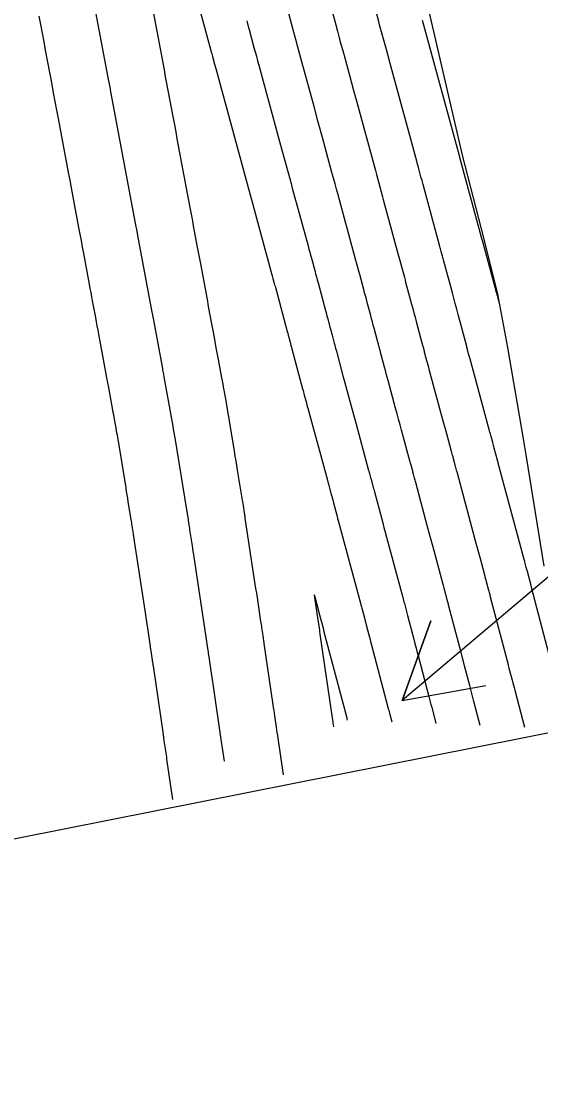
# Model space of a CAD drawing. Extents: x 954385 to 988206, y 1868364 to 1924553.
# Drawn here: x 958217.6 to 958254.3, y 1918080.6 to 1918156.3 of the extents above; entities that cross this region are included whole.
import ezdxf

# ---------------------------------------------------------------- set-up
doc = ezdxf.new("R2010")
doc.units = 0
for name, color, linetype in [('24', 7, 'Continuous'), ('26', 7, 'Continuous'), ('6', 7, 'Continuous'), ('7', 7, 'Continuous'), ('Default', 7, 'Continuous')]:
    doc.layers.add(name, color=color, linetype=linetype)

msp = doc.modelspace()

# ---------------------------------------------------------------- linework, layer by layer
at = {"layer": '24'}
for points in [[(958225.599, 1918244.1), (958228.083, 1918234.409), (958230.687, 1918224.745), (958233.07, 1918215.031), (958235.601, 1918205.35), (958237.811, 1918195.597), (958239.935, 1918185.825), (958241.899, 1918176.017), (958244.103, 1918166.263), (958246.474, 1918156.547), (958248.733, 1918146.805), (958250.264, 1918140.861), (958251.233, 1918136.968), (958251.932, 1918133.211), (958253.053, 1918126.744), (958253.258, 1918125.487), (958254.502, 1918117.751)], [(958256.319, 1918106.238), (958171.777, 1918089.484), (958168.005, 1918092.381), (958167.013, 1918098.437), (958166.816, 1918099.614), (958165.542, 1918106.832), (958165.391, 1918108.017), (958164.309, 1918114.062), (958163.581, 1918117.562), (958162.887, 1918121.253), (958162.486, 1918127.45), (958159.669, 1918137.067), (958157.957, 1918146.932), (958156.623, 1918156.881), (958155.3, 1918166.833), (958153.803, 1918176.746), (958152.102, 1918186.612), (958150.372, 1918196.473), (958148.308, 1918206.258), (958146.162, 1918216.026)]]:
    msp.add_lwpolyline(points, dxfattribs=at)
at = {"layer": '26'}
msp.add_lwpolyline([(958257.131, 1918118.928), (958244.499, 1918108.247), (958246.53, 1918113.893), (958244.499, 1918108.247), (958250.404, 1918109.312)], dxfattribs=at)
at = {"layer": '6'}
msp.add_lwpolyline([(958238.705, 1918159.999), (958239.791, 1918156.014), (958239.915, 1918155.558), (958240.039, 1918155.103), (958240.163, 1918154.647), (958240.288, 1918154.192), (958240.784, 1918152.369), (958241.032, 1918151.458), (958241.28, 1918150.546), (958242.525, 1918145.976), (958242.598, 1918145.71), (958242.67, 1918145.444), (958242.742, 1918145.178), (958242.815, 1918144.912), (958243.104, 1918143.849), (958243.177, 1918143.583), (958243.249, 1918143.317), (958243.321, 1918143.051), (958243.394, 1918142.785), (958244.191, 1918139.857), (958244.237, 1918139.688), (958244.283, 1918139.519), (958244.328, 1918139.35), (958244.374, 1918139.181), (958244.556, 1918138.505), (958244.602, 1918138.336), (958244.647, 1918138.167), (958244.693, 1918137.998), (958244.738, 1918137.829), (958245.158, 1918136.269), (958245.24, 1918135.964), (958245.321, 1918135.659), (958245.403, 1918135.354), (958245.484, 1918135.049), (958245.889, 1918133.528), (958245.93, 1918133.373), (958245.971, 1918133.218), (958246.013, 1918133.063), (958246.054, 1918132.909), (958246.219, 1918132.29), (958246.26, 1918132.135), (958246.302, 1918131.981), (958246.344, 1918131.826), (958246.385, 1918131.671), (958247.352, 1918128.11), (958247.418, 1918127.866), (958247.484, 1918127.622), (958247.551, 1918127.377), (958247.617, 1918127.133), (958247.957, 1918125.883), (958247.986, 1918125.775), (958248.015, 1918125.668), (958248.044, 1918125.56), (958248.073, 1918125.453), (958248.222, 1918124.9), (958248.247, 1918124.809), (958248.272, 1918124.717), (958248.321, 1918124.534), (958248.334, 1918124.488), (958248.346, 1918124.442), (958248.358, 1918124.397), (958248.37, 1918124.351), (958249.705, 1918119.375), (958249.772, 1918119.127), (958249.838, 1918118.879), (958249.905, 1918118.631), (958249.972, 1918118.384), (958250.31, 1918117.127), (958250.341, 1918117.012), (958250.371, 1918116.896), (958250.402, 1918116.781), (958250.433, 1918116.666), (958250.597, 1918116.051), (958250.617, 1918115.974), (958250.638, 1918115.897), (958250.679, 1918115.743), (958250.689, 1918115.705), (958250.699, 1918115.666), (958250.71, 1918115.628), (958250.72, 1918115.589), (958251.907, 1918111.068), (958251.953, 1918110.895), (958251.998, 1918110.722), (958252.044, 1918110.549), (958252.09, 1918110.376), (958252.272, 1918109.684), (958252.318, 1918109.511), (958252.363, 1918109.338), (958252.408, 1918109.165), (958252.453, 1918108.992), (958253.133, 1918106.366)], dxfattribs=at)
at = {"layer": '7'}
for points in [[(958228.675, 1918162.626), (958230.967, 1918154.196), (958230.996, 1918154.089), (958231.025, 1918153.983), (958231.054, 1918153.877), (958231.083, 1918153.77), (958231.228, 1918153.238), (958231.315, 1918152.919), (958233.534, 1918144.771), (958233.676, 1918144.252), (958233.817, 1918143.733), (958233.852, 1918143.603), (958233.888, 1918143.473), (958233.923, 1918143.344), (958233.958, 1918143.214), (958235.256, 1918138.443), (958235.305, 1918138.264), (958235.353, 1918138.085), (958235.451, 1918137.727), (958235.475, 1918137.637), (958235.5, 1918137.548), (958235.524, 1918137.458), (958235.548, 1918137.369), (958236.366, 1918134.335), (958236.4, 1918134.211), (958236.433, 1918134.086), (958236.501, 1918133.834), (958236.517, 1918133.774), (958236.533, 1918133.713), (958236.55, 1918133.653), (958236.566, 1918133.592), (958236.63, 1918133.35), (958236.662, 1918133.229), (958236.695, 1918133.108), (958237.448, 1918130.285), (958237.479, 1918130.172), (958237.509, 1918130.059), (958237.54, 1918129.946), (958237.57, 1918129.833), (958237.693, 1918129.381), (958237.723, 1918129.268), (958237.754, 1918129.155), (958237.785, 1918129.042), (958237.816, 1918128.929), (958239.201, 1918123.836), (958239.214, 1918123.788), (958239.227, 1918123.739), (958239.26, 1918123.617), (958239.279, 1918123.544), (958239.474, 1918122.826), (958239.508, 1918122.698), (958239.543, 1918122.571), (958239.577, 1918122.443), (958239.611, 1918122.315), (958239.801, 1918121.608), (958239.844, 1918121.447), (958239.887, 1918121.287), (958239.93, 1918121.126), (958239.974, 1918120.966), (958241.542, 1918115.132), (958241.558, 1918115.073), (958241.574, 1918115.015), (958241.613, 1918114.868), (958241.636, 1918114.78), (958241.818, 1918114.098), (958241.85, 1918113.975), (958241.883, 1918113.851), (958241.915, 1918113.728), (958241.948, 1918113.605), (958242.135, 1918112.894), (958242.177, 1918112.735), (958242.218, 1918112.575), (958242.26, 1918112.416), (958242.303, 1918112.256), (958243.485, 1918107.77), (958243.512, 1918107.667), (958243.539, 1918107.565), (958243.566, 1918107.462), (958243.593, 1918107.359), (958243.753, 1918106.742)], [(958255.247, 1918110.148), (958253.644, 1918116.251), (958253.633, 1918116.292), (958253.611, 1918116.373), (958253.347, 1918117.361), (958253.328, 1918117.433), (958253.309, 1918117.504), (958253.29, 1918117.576), (958253.271, 1918117.647), (958253.194, 1918117.934), (958253.155, 1918118.077), (958253.117, 1918118.22), (958251.29, 1918125.03), (958251.275, 1918125.085), (958251.24, 1918125.214), (958251.23, 1918125.251), (958251.004, 1918126.091), (958250.977, 1918126.193), (958250.949, 1918126.295), (958250.922, 1918126.397), (958250.894, 1918126.499), (958250.783, 1918126.906), (958250.755, 1918127.008), (958250.728, 1918127.11), (958250.7, 1918127.212), (958250.672, 1918127.314), (958249.273, 1918132.473), (958249.253, 1918132.547), (958249.233, 1918132.621), (958249.213, 1918132.695), (958249.193, 1918132.769), (958249.114, 1918133.066), (958249.094, 1918133.14), (958249.074, 1918133.214), (958249.054, 1918133.289), (958249.035, 1918133.363), (958248.457, 1918135.534), (958248.354, 1918135.921), (958248.25, 1918136.308), (958248.147, 1918136.694), (958248.043, 1918137.081), (958247.443, 1918139.313), (958247.42, 1918139.399), (958247.397, 1918139.486), (958247.373, 1918139.572), (958247.35, 1918139.658), (958247.257, 1918140.003), (958247.234, 1918140.089), (958247.21, 1918140.176), (958247.187, 1918140.262), (958247.163, 1918140.348), (958245.972, 1918144.726), (958245.897, 1918145.001), (958245.822, 1918145.276), (958245.672, 1918145.826), (958245.635, 1918145.964), (958245.598, 1918146.101), (958245.56, 1918146.239), (958245.523, 1918146.376), (958243.643, 1918153.276), (958243.373, 1918154.27), (958243.102, 1918155.263), (958243.035, 1918155.512), (958242.967, 1918155.76), (958242.899, 1918156.008), (958242.832, 1918156.257), (958241.065, 1918162.738)], [(958231.918, 1918103.952), (958231.784, 1918104.882), (958231.762, 1918105.037), (958231.74, 1918105.192), (958231.717, 1918105.347), (958231.695, 1918105.502), (958231.143, 1918109.277), (958231.076, 1918109.735), (958231.008, 1918110.194), (958230.84, 1918111.344), (958230.824, 1918111.457), (958230.807, 1918111.571), (958230.79, 1918111.685), (958230.773, 1918111.798), (958230.683, 1918112.397), (958230.677, 1918112.438), (958230.671, 1918112.48), (958230.665, 1918112.521), (958230.658, 1918112.563), (958230.634, 1918112.729), (958230.628, 1918112.77), (958230.622, 1918112.811), (958230.616, 1918112.853), (958230.609, 1918112.894), (958229.78, 1918118.374), (958229.749, 1918118.579), (958229.718, 1918118.785), (958229.687, 1918118.99), (958229.655, 1918119.195), (958229.506, 1918120.179), (958229.487, 1918120.304), (958229.468, 1918120.428), (958229.449, 1918120.552), (958229.43, 1918120.677), (958229.325, 1918121.362), (958229.311, 1918121.453), (958229.288, 1918121.604), (958229.283, 1918121.634), (958229.278, 1918121.664), (958229.273, 1918121.695), (958229.268, 1918121.725), (958228.432, 1918126.816), (958228.412, 1918126.937), (958228.392, 1918127.059), (958228.372, 1918127.18), (958228.352, 1918127.302), (958228.272, 1918127.788), (958228.252, 1918127.91), (958228.231, 1918128.031), (958228.21, 1918128.153), (958228.188, 1918128.274), (958227.664, 1918131.139), (958227.632, 1918131.315), (958227.578, 1918131.608), (958227.567, 1918131.667), (958227.557, 1918131.726), (958227.546, 1918131.784), (958227.535, 1918131.843), (958226.92, 1918135.149), (958226.855, 1918135.502), (958226.836, 1918135.603), (958226.817, 1918135.704), (958225.805, 1918141.124), (958225.776, 1918141.278), (958225.728, 1918141.536), (958225.709, 1918141.639), (958225.69, 1918141.742), (958223.874, 1918151.412), (958223.86, 1918151.487), (958223.729, 1918152.184), (958223.685, 1918152.421), (958223.64, 1918152.659), (958222.275, 1918159.931)], [(958236.09, 1918103.001), (958235.718, 1918105.588), (958235.69, 1918105.785), (958235.661, 1918105.981), (958235.632, 1918106.178), (958235.604, 1918106.374), (958235.488, 1918107.161), (958235.46, 1918107.357), (958235.431, 1918107.554), (958235.402, 1918107.75), (958235.373, 1918107.947), (958234.737, 1918112.285), (958234.73, 1918112.331), (958234.723, 1918112.377), (958234.717, 1918112.423), (958234.71, 1918112.469), (958234.682, 1918112.653), (958234.675, 1918112.699), (958234.668, 1918112.745), (958234.662, 1918112.791), (958234.655, 1918112.837), (958234.572, 1918113.402), (958234.556, 1918113.512), (958234.539, 1918113.621), (958234.523, 1918113.731), (958234.506, 1918113.84), (958234.251, 1918115.525), (958234.203, 1918115.842), (958234.155, 1918116.159), (958234.106, 1918116.476), (958234.058, 1918116.793), (958233.398, 1918121.14), (958233.389, 1918121.2), (958233.38, 1918121.26), (958233.371, 1918121.32), (958233.361, 1918121.38), (958233.315, 1918121.68), (958233.287, 1918121.861), (958233.218, 1918122.31), (958233.203, 1918122.405), (958233.188, 1918122.5), (958233.173, 1918122.595), (958233.158, 1918122.69), (958232.856, 1918124.523), (958232.801, 1918124.861), (958232.745, 1918125.198), (958232.69, 1918125.535), (958232.635, 1918125.872), (958232.212, 1918128.45), (958232.175, 1918128.668), (958232.138, 1918128.885), (958232.1, 1918129.103), (958232.06, 1918129.32), (958231.901, 1918130.189), (958231.862, 1918130.406), (958231.822, 1918130.624), (958231.782, 1918130.841), (958231.742, 1918131.058), (958231.55, 1918132.107), (958231.505, 1918132.349), (958231.461, 1918132.59), (958231.416, 1918132.832), (958231.371, 1918133.074), (958231.191, 1918134.04), (958231.146, 1918134.282), (958231.101, 1918134.523), (958231.056, 1918134.765), (958231.012, 1918135.007), (958230.829, 1918135.99), (958230.783, 1918136.235), (958230.738, 1918136.479), (958230.692, 1918136.724), (958230.647, 1918136.968), (958230.266, 1918139.008), (958230.2, 1918139.359), (958230.135, 1918139.709), (958230.069, 1918140.06), (958230.004, 1918140.411), (958229.743, 1918141.813), (958229.677, 1918142.163), (958229.612, 1918142.514), (958229.546, 1918142.865), (958229.481, 1918143.215), (958228.682, 1918147.472), (958228.59, 1918147.959), (958228.499, 1918148.447), (958228.407, 1918148.935), (958228.316, 1918149.422), (958227.95, 1918151.373), (958227.858, 1918151.861), (958227.766, 1918152.348), (958227.675, 1918152.836), (958227.583, 1918153.324), (958226.645, 1918158.315)], [(958250.006, 1918106.491), (958249.568, 1918108.183), (958249.495, 1918108.465), (958249.421, 1918108.747), (958249.348, 1918109.029), (958249.274, 1918109.31), (958248.909, 1918110.692), (958248.824, 1918111.016), (958248.739, 1918111.34), (958248.653, 1918111.664), (958248.568, 1918111.988), (958247.796, 1918114.928), (958247.778, 1918114.994), (958247.761, 1918115.061), (958247.743, 1918115.128), (958247.725, 1918115.195), (958247.654, 1918115.462), (958247.636, 1918115.529), (958247.619, 1918115.596), (958247.601, 1918115.663), (958247.583, 1918115.729), (958247.48, 1918116.116), (958247.457, 1918116.202), (958247.434, 1918116.289), (958247.41, 1918116.375), (958247.387, 1918116.462), (958246.749, 1918118.834), (958246.635, 1918119.258), (958246.521, 1918119.682), (958246.408, 1918120.106), (958246.294, 1918120.53), (958245.451, 1918123.672), (958245.431, 1918123.745), (958245.411, 1918123.818), (958245.392, 1918123.892), (958245.372, 1918123.965), (958245.293, 1918124.257), (958245.273, 1918124.33), (958245.253, 1918124.403), (958245.234, 1918124.476), (958245.214, 1918124.549), (958245.125, 1918124.882), (958245.103, 1918124.961), (958245.082, 1918125.041), (958245.06, 1918125.121), (958245.038, 1918125.2), (958244.451, 1918127.36), (958244.346, 1918127.746), (958244.241, 1918128.133), (958244.136, 1918128.519), (958244.031, 1918128.906), (958243.498, 1918130.87), (958243.435, 1918131.105), (958243.371, 1918131.34), (958243.308, 1918131.575), (958243.245, 1918131.81), (958242.988, 1918132.775), (958242.928, 1918132.998), (958242.868, 1918133.222), (958242.809, 1918133.445), (958242.749, 1918133.669), (958242.511, 1918134.563), (958242.452, 1918134.787), (958242.392, 1918135.01), (958242.332, 1918135.234), (958242.272, 1918135.457), (958242.022, 1918136.389), (958241.96, 1918136.618), (958241.898, 1918136.848), (958241.836, 1918137.078), (958241.774, 1918137.307), (958241.491, 1918138.358), (958241.423, 1918138.61), (958241.355, 1918138.862), (958241.286, 1918139.113), (958241.218, 1918139.365), (958240.789, 1918140.94), (958240.695, 1918141.286), (958240.601, 1918141.633), (958240.507, 1918141.979), (958240.412, 1918142.325), (958239.957, 1918143.999), (958239.85, 1918144.393), (958239.743, 1918144.787), (958239.635, 1918145.182), (958239.528, 1918145.576), (958238.853, 1918148.054), (958238.556, 1918149.142), (958238.26, 1918150.231), (958237.397, 1918153.4), (958237.254, 1918153.923), (958237.112, 1918154.446), (958236.969, 1918154.969), (958236.827, 1918155.491), (958236.257, 1918157.583)], [(958228.27, 1918101.249), (958227.86, 1918104.116), (958227.839, 1918104.26), (958227.818, 1918104.404), (958227.797, 1918104.548), (958227.776, 1918104.692), (958227.671, 1918105.411), (958227.608, 1918105.842), (958226.898, 1918110.696), (958226.893, 1918110.73), (958226.888, 1918110.764), (958226.883, 1918110.798), (958226.878, 1918110.832), (958226.858, 1918110.969), (958226.847, 1918111.037), (958226.837, 1918111.105), (958226.741, 1918111.76), (958226.723, 1918111.881), (958226.705, 1918112.001), (958226.687, 1918112.122), (958226.669, 1918112.242), (958226.496, 1918113.383), (958226.462, 1918113.613), (958226.427, 1918113.844), (958226.392, 1918114.074), (958226.357, 1918114.304), (958225.569, 1918119.507), (958225.562, 1918119.551), (958225.555, 1918119.595), (958225.548, 1918119.64), (958225.541, 1918119.684), (958225.514, 1918119.861), (958225.5, 1918119.95), (958225.487, 1918120.038), (958225.4, 1918120.609), (958225.383, 1918120.719), (958225.365, 1918120.829), (958225.348, 1918120.939), (958225.33, 1918121.048), (958225.124, 1918122.301), (958225.084, 1918122.546), (958225.043, 1918122.792), (958225.003, 1918123.037), (958224.963, 1918123.283), (958224.377, 1918126.858), (958224.35, 1918127.018), (958224.323, 1918127.177), (958224.295, 1918127.337), (958224.266, 1918127.496), (958224.15, 1918128.133), (958224.121, 1918128.292), (958224.092, 1918128.451), (958224.063, 1918128.611), (958224.033, 1918128.77), (958223.715, 1918130.507), (958223.683, 1918130.684), (958223.65, 1918130.86), (958223.618, 1918131.037), (958223.585, 1918131.214), (958223.421, 1918132.097), (958223.322, 1918132.627), (958223.041, 1918134.138), (958222.987, 1918134.433), (958222.932, 1918134.728), (958222.877, 1918135.022), (958222.822, 1918135.317), (958222.602, 1918136.494), (958222.547, 1918136.789), (958222.492, 1918137.083), (958222.437, 1918137.378), (958222.382, 1918137.672), (958221.978, 1918139.843), (958221.892, 1918140.303), (958221.806, 1918140.763), (958221.72, 1918141.222), (958221.634, 1918141.682), (958221.205, 1918143.968), (958221.104, 1918144.502), (958221.004, 1918145.036), (958220.904, 1918145.57), (958220.804, 1918146.104), (958220.187, 1918149.39), (958220.073, 1918149.993), (958219.96, 1918150.597), (958219.847, 1918151.2), (958219.733, 1918151.804), (958219.28, 1918154.218), (958219.166, 1918154.821), (958219.053, 1918155.425), (958218.94, 1918156.028), (958218.826, 1918156.632)], [(958233.499, 1918156.306), (958233.584, 1918155.991), (958233.67, 1918155.676), (958234.013, 1918154.418), (958234.099, 1918154.103), (958234.184, 1918153.789), (958234.27, 1918153.474), (958234.356, 1918153.16), (958235.897, 1918147.501), (958236.172, 1918146.49), (958236.632, 1918144.804), (958236.723, 1918144.467), (958236.815, 1918144.13), (958236.907, 1918143.793), (958236.999, 1918143.456), (958237.834, 1918140.384), (958237.893, 1918140.166), (958237.953, 1918139.948), (958238.012, 1918139.73), (958238.071, 1918139.512), (958238.309, 1918138.641), (958238.368, 1918138.423), (958238.427, 1918138.205), (958238.486, 1918137.987), (958238.545, 1918137.769), (958239.07, 1918135.821), (958239.11, 1918135.675), (958239.149, 1918135.529), (958239.188, 1918135.383), (958239.228, 1918135.237), (958239.387, 1918134.646), (958239.425, 1918134.504), (958239.463, 1918134.362), (958239.501, 1918134.22), (958239.539, 1918134.078), (958239.69, 1918133.51), (958239.728, 1918133.368), (958239.765, 1918133.226), (958239.803, 1918133.084), (958239.841, 1918132.942), (958240.302, 1918131.214), (958240.371, 1918130.957), (958240.44, 1918130.7), (958240.51, 1918130.442), (958240.579, 1918130.185), (958240.858, 1918129.158), (958240.928, 1918128.901), (958240.997, 1918128.644), (958241.067, 1918128.387), (958241.137, 1918128.13), (958242.119, 1918124.518), (958242.134, 1918124.466), (958242.148, 1918124.414), (958242.162, 1918124.362), (958242.176, 1918124.31), (958242.232, 1918124.102), (958242.26, 1918123.998), (958242.288, 1918123.894), (958242.423, 1918123.395), (958242.45, 1918123.295), (958242.477, 1918123.195), (958242.504, 1918123.094), (958242.531, 1918122.994), (958243.023, 1918121.162), (958243.113, 1918120.823), (958243.204, 1918120.484), (958243.295, 1918120.146), (958243.386, 1918119.807), (958244.465, 1918115.797), (958244.48, 1918115.739), (958244.496, 1918115.681), (958244.511, 1918115.623), (958244.527, 1918115.565), (958244.589, 1918115.333), (958244.62, 1918115.217), (958244.651, 1918115.101), (958244.771, 1918114.647), (958244.797, 1918114.551), (958244.822, 1918114.456), (958244.847, 1918114.361), (958244.872, 1918114.266), (958245.314, 1918112.582), (958245.396, 1918112.27), (958245.479, 1918111.958), (958245.561, 1918111.645), (958245.643, 1918111.333), (958246.379, 1918108.54), (958246.43, 1918108.348), (958246.48, 1918108.156), (958246.53, 1918107.963), (958246.58, 1918107.771), (958246.879, 1918106.617)], [(958245.917, 1918156.335), (958246.006, 1918156.006), (958248.52, 1918146.777), (958248.55, 1918146.667), (958250.136, 1918140.84), (958250.148, 1918140.797), (958251.134, 1918137.128), (958251.157, 1918137.042), (958251.18, 1918136.956), (958251.203, 1918136.871), (958251.226, 1918136.785), (958251.363, 1918136.271)], [(958240.626, 1918106.867), (958240.602, 1918106.96), (958240.591, 1918107), (958238.962, 1918113.179), (958238.943, 1918113.253), (958238.941, 1918113.26), (958238.622, 1918114.461), (958238.62, 1918114.467), (958238.328, 1918115.552), (958238.289, 1918115.687), (958238.269, 1918115.731), (958238.269, 1918115.683), (958238.287, 1918115.543), (958238.455, 1918114.437), (958238.46, 1918114.406), (958238.635, 1918113.235), (958238.643, 1918113.184), (958238.65, 1918113.134), (958238.68, 1918112.93), (958239.569, 1918106.865), (958239.576, 1918106.817), (958239.583, 1918106.769), (958239.59, 1918106.721), (958239.596, 1918106.673), (958239.638, 1918106.385)]]:
    msp.add_lwpolyline(points, dxfattribs=at)
at = {"layer": 'Default'}
msp.add_arc((956885.181, 1917834.527), 1348.136, 1.424104, 12.648055, dxfattribs=at)

doc.saveas('drawing.dxf')
